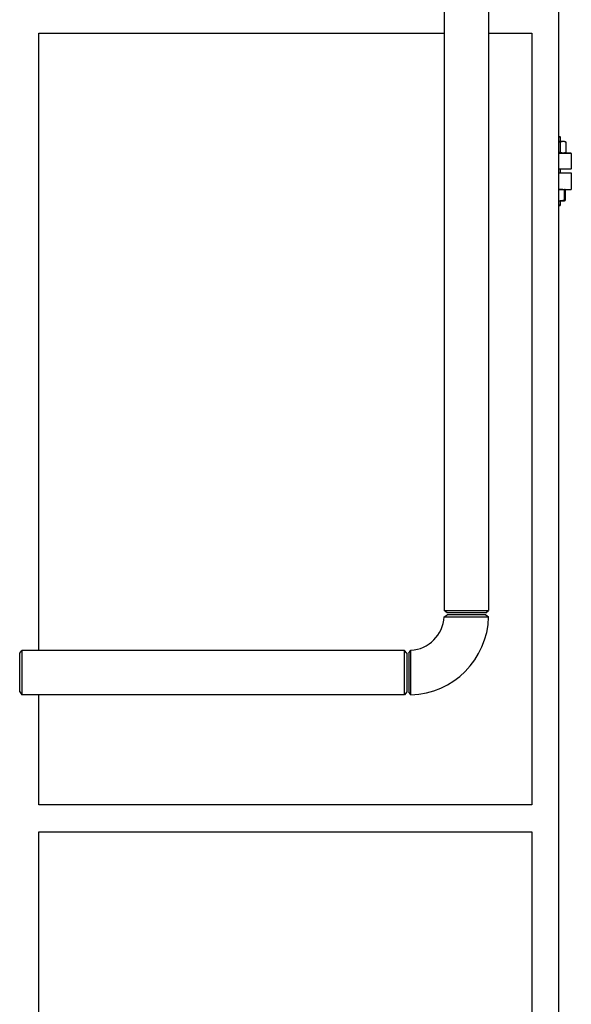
# Model space of a CAD drawing. Header units: inches. Extents: x 24 to 1128, y -69 to 748.
# Tile 565 of 656: x 1013 to 1049, y 275 to 338. Entities that reach past the tile are written whole.
import ezdxf

# ---------------------------------------------------------------- set-up
doc = ezdxf.new("R2010")
doc.units = ezdxf.units.IN
doc.header["$LTSCALE"] = 32
doc.header["$MEASUREMENT"] = 0
doc.layers.add('Visible (ANSI)', color=7, linetype='Continuous', lineweight=30)

msp = doc.modelspace()

# ---------------------------------------------------------------- linework, layer by layer
at = {"layer": 'Visible (ANSI)'}
for p, q in [((1040.59703, 361.9648), (1040.59703, 300.06504)), ((1043.47203, 361.9648), (1043.47203, 300.06504)), ((1048.03453, 176.36817), (1048.03453, 339.23367)), ((1014.28453, 297.48367), (1014.28453, 337.48367)), ((1014.28453, 337.48367), (1040.59703, 337.48367)), ((1043.47203, 337.48367), (1046.28453, 337.48367)), ((1046.28453, 337.48367), (1046.28453, 287.48367)), ((1048.03453, 330.79867), (1048.08433, 330.79867)), ((1048.14683, 330.73617), (1048.03453, 330.73617)), ((1048.08433, 330.79867), (1048.14683, 330.73617)), ((1048.14683, 330.46267), (1048.14683, 330.73617)), ((1048.31221, 330.46267), (1048.03453, 330.46267)), ((1048.1309, 329.77376), (1048.1309, 330.41758)), ((1048.39683, 330.46267), (1048.31221, 330.46267)), ((1048.39683, 330.46267), (1048.49234, 330.41813)), ((1048.49352, 329.77376), (1048.49352, 330.41758)), ((1048.03453, 329.72867), (1048.80754, 329.72867)), ((1048.83879, 329.69742), (1048.03453, 329.69742)), ((1048.39683, 329.72867), (1048.49234, 329.7732)), ((1048.80754, 329.72867), (1048.83879, 329.69742)), ((1048.83879, 329.69742), (1048.83879, 328.69992)), ((1048.03453, 328.69992), (1048.83879, 328.69992)), ((1048.80754, 328.66867), (1048.03453, 328.66867)), ((1048.14683, 328.42367), (1048.14683, 328.66867)), ((1048.80754, 328.66867), (1048.83879, 328.69992)), ((1048.03453, 328.42367), (1048.83879, 328.42367)), ((1048.83879, 328.42367), (1048.83879, 327.36367)), ((1048.03453, 327.36367), (1048.83879, 327.36367)), ((1048.39683, 327.36367), (1048.41888, 327.35339)), ((1048.39683, 326.67476), (1048.39683, 327.31858)), ((1048.46893, 326.67476), (1048.46893, 327.31858)), ((1048.03453, 326.62967), (1048.08433, 326.62967)), ((1048.03453, 326.36117), (1048.14683, 326.36117)), ((1048.08433, 326.29867), (1048.03453, 326.29867)), ((1048.08433, 326.62967), (1048.39683, 326.62967)), ((1048.08433, 326.29867), (1048.14683, 326.36117)), ((1048.14683, 326.36117), (1048.14683, 326.62967)), ((1048.39683, 326.62967), (1048.41888, 326.63995)), ((1040.59703, 300.06504), (1043.47203, 300.06504)), ((1040.78453, 299.92117), (1040.59703, 300.06504)), ((1043.28453, 299.92117), (1040.78453, 299.92117)), ((1043.28453, 299.92117), (1043.47203, 300.06504)), ((1040.59014, 299.65385), (1040.78203, 299.79617)), ((1043.28693, 299.79617), (1040.78203, 299.79617)), ((1043.28703, 299.79617), (1043.47258, 299.65379)), ((1013.04453, 297.29617), (1013.18841, 297.48367)), ((1013.18841, 297.48367), (1013.18841, 294.60867)), ((1038.01566, 297.48367), (1013.18841, 297.48367)), ((1038.01566, 294.60867), (1038.01566, 297.48367)), ((1038.15953, 297.29617), (1038.01566, 297.48367)), ((1038.28453, 297.29867), (1038.42685, 297.49056)), ((1013.04453, 294.79617), (1013.04453, 297.29617)), ((1038.15953, 297.29617), (1038.15953, 294.79617)), ((1038.28453, 297.29867), (1038.28453, 294.79377)), ((1013.04453, 294.79617), (1013.18841, 294.60867)), ((1038.01566, 294.60867), (1013.18841, 294.60867)), ((1014.28453, 287.48367), (1014.28453, 294.60867)), ((1038.15953, 294.79617), (1038.01566, 294.60867)), ((1038.42691, 294.60812), (1038.28453, 294.79367)), ((1046.28453, 287.48367), (1014.28453, 287.48367)), ((1014.28453, 237.73367), (1014.28453, 285.73367)), ((1014.28453, 285.73367), (1046.28453, 285.73367)), ((1046.28453, 285.73367), (1046.28453, 237.73367))]:
    msp.add_line(p, q, dxfattribs=at)
for radius, start, end in [(2.31, 273.5322723, 356.4677277), (5.19, 271.5719678, 358.4280322)]:
    msp.add_arc((1038.28453, 299.79617), radius, start, end, dxfattribs=at)
for points, weights in [([(1048.1309, 330.41758), (1048.08123, 330.42916), (1048.03453, 330.43765)], [1, 1.00948017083, 1.01422452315]), ([(1048.31221, 330.46267), (1048.22806, 330.46267), (1048.1309, 330.41758)], [1, 1.0379548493, 1]), ([(1048.49352, 330.41758), (1048.39636, 330.46267), (1048.31221, 330.46267)], [1, 1.0379548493, 1]), ([(1048.49234, 330.41813), (1048.49293, 330.41786), (1048.49352, 330.41758)], [1.0004459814, 1.00022431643, 1]), ([(1048.03453, 329.75369), (1048.08123, 329.76218), (1048.1309, 329.77376)], [1.01422452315, 1.00948017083, 1]), ([(1048.1309, 329.77376), (1048.22806, 329.72867), (1048.31221, 329.72867)], [1, 1.0379548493, 1]), ([(1048.31221, 329.72867), (1048.39636, 329.72867), (1048.49352, 329.77376)], [1, 1.0379548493, 1]), ([(1048.49352, 329.77376), (1048.49293, 329.77348), (1048.49234, 329.7732)], [1, 1.00022431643, 1.0004459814]), ([(1048.08433, 327.36367), (1048.05949, 327.36367), (1048.03453, 327.36244)], [1, 1.00630457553, 1.01051467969]), ([(1048.39683, 327.31858), (1048.22937, 327.36367), (1048.08433, 327.36367)], [1, 1.0379548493, 1]), ([(1048.39683, 327.36367), (1048.39683, 327.36367), (1048.39683, 327.31858)], [1, 1.0379548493, 1]), ([(1048.46893, 327.31858), (1048.43045, 327.35325), (1048.39683, 327.36115)], [1, 1.02892942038, 1.01375847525]), ([(1048.03453, 326.6309), (1048.05949, 326.62967), (1048.08433, 326.62967)], [1.01051467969, 1.00630457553, 1]), ([(1048.08433, 326.62967), (1048.22937, 326.62967), (1048.39683, 326.67476)], [1, 1.0379548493, 1]), ([(1048.39683, 326.63218), (1048.43045, 326.64009), (1048.46893, 326.67476)], [1.01375847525, 1.02892942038, 1]), ([(1048.39683, 326.67476), (1048.39683, 326.62967), (1048.39683, 326.62967)], [1, 1.0379548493, 1])]:
    msp.add_rational_spline(points, weights, degree=2, dxfattribs=at)
for points, knots in [([(1040.59014, 299.65385), (1040.59014, 299.65385), (1040.61187, 299.65385), (1040.71119, 299.65383), (1040.80543, 299.65382), (1041.05225, 299.6538), (1041.20411, 299.65379), (1041.557, 299.65378), (1041.76096, 299.65378), (1042.17166, 299.65378), (1042.37815, 299.65378), (1042.76552, 299.65379), (1042.94487, 299.65379), (1043.23311, 299.65379), (1043.34206, 299.65379), (1043.44997, 299.65379), (1043.47238, 299.65379), (1043.47247, 299.65379)], [-3.14159265, -3.14159265, -3.14159265, -3.14159265, -2.84306953, -2.84306953, -2.44315297, -2.44315297, -2.04730492, -2.04730492, -1.61773044, -1.61773044, -1.1908901, -1.1908901, -0.74775686, -0.74775686, -0.30609723, -0.30609723, 0, 0, 0, 0]), ([(1038.42691, 294.60824), (1038.42691, 294.60832), (1038.42691, 294.63073), (1038.42691, 294.73864), (1038.42691, 294.84759), (1038.42691, 295.13583), (1038.42692, 295.31518), (1038.42692, 295.70255), (1038.42692, 295.90904), (1038.42692, 296.31974), (1038.42692, 296.52371), (1038.42691, 296.87659), (1038.4269, 297.02845), (1038.42688, 297.27527), (1038.42687, 297.36951), (1038.42686, 297.46883), (1038.42685, 297.49056), (1038.42685, 297.49056)], [0, 0, 0, 0, 0.30609723, 0.30609723, 0.74775686, 0.74775686, 1.1908901, 1.1908901, 1.61773044, 1.61773044, 2.04730492, 2.04730492, 2.44315297, 2.44315297, 2.84306953, 2.84306953, 3.14159265, 3.14159265, 3.14159265, 3.14159265])]:
    msp.add_open_spline(points, degree=3, knots=knots, dxfattribs=at)

doc.saveas('drawing.dxf')
